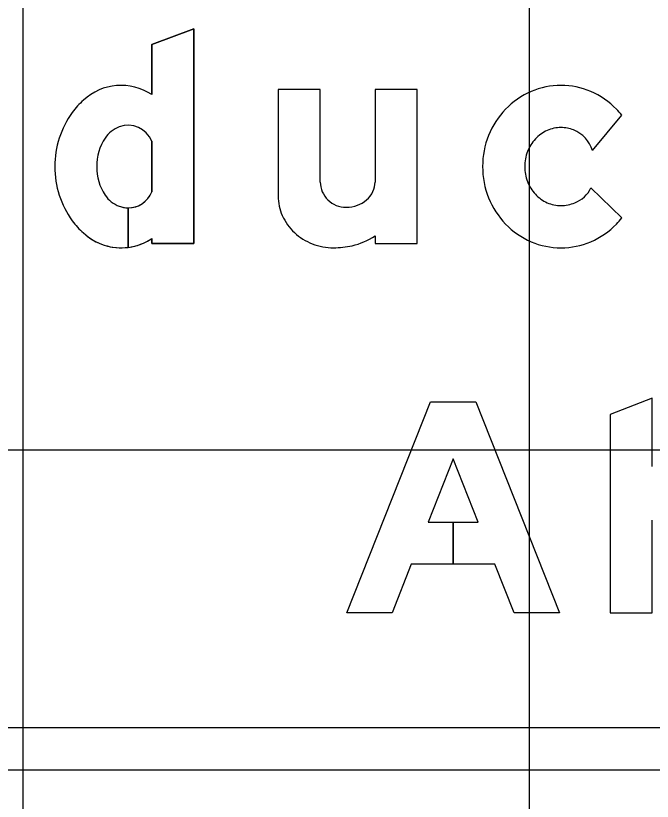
# Model space of a CAD drawing. Extents: x 2193008 to 2198143, y 1236112 to 1237864.
# Drawn here: x 2195616.678 to 2195619.192, y 1237195.719 to 1237198.82 of the extents above; entities that cross this region are included whole.
import ezdxf

# ---------------------------------------------------------------- set-up
doc = ezdxf.new("R2010")
doc.units = 0
for name, color, linetype in [('GSBWFILL', 7, 'Continuous'), ('GSCOLORFILL', 7, 'Continuous'), ('GSOUTLINE', 7, 'Continuous'), ('M-ROADS', 7, 'Continuous')]:
    doc.layers.add(name, color=color, linetype=linetype)

msp = doc.modelspace()

# ---------------------------------------------------------------- linework, layer by layer
at = {"layer": 'GSBWFILL'}
for p, q in [((2195617.8808, 1237198.163), (2195617.8808, 1237198.5281)), ((2195618.9556, 1237198.2876), (2195619.0713, 1237198.4271)), ((2195617.2148, 1237198.324), (2195617.2148, 1237198.1245)), ((2195619.0713, 1237198.0214), (2195618.9499, 1237198.1402)), ((2195617.1218, 1237198.0611), (2195617.1218, 1237197.9055)), ((2195617.1218, 1237197.9055), (2195617.1218, 1237198.0611))]:
    msp.add_line(p, q, dxfattribs=at)
for points in [[(2195617.2148, 1237197.9402), (2195617.2148, 1237197.9204), (2195617.3813, 1237197.9204), (2195617.3813, 1237198.7675), (2195617.2148, 1237198.7061), (2195617.2148, 1237198.5083)], [(2195617.8808, 1237198.5281), (2195617.7143, 1237198.5281), (2195617.7143, 1237198.1082)], [(2195618.0972, 1237197.9505), (2195618.0972, 1237197.9204), (2195618.2637, 1237197.9204), (2195618.2637, 1237198.5281), (2195618.0972, 1237198.5281), (2195618.0972, 1237198.163)], [(2195619.1922, 1237197.0412), (2195619.1922, 1237197.3106), (2195619.0257, 1237197.2463), (2195619.0257, 1237196.4635), (2195619.1922, 1237196.4635), (2195619.1922, 1237196.8287)]]:
    msp.add_lwpolyline(points, dxfattribs=at)
msp.add_lwpolyline([(2195618.4054, 1237196.8215), (2195618.4054, 1237196.655), (2195618.2403, 1237196.655), (2195618.1642, 1237196.4635), (2195617.985, 1237196.4635), (2195618.3159, 1237197.296), (2195618.495, 1237197.296), (2195618.8259, 1237196.4635), (2195618.6467, 1237196.4635), (2195618.5706, 1237196.655), (2195618.4055, 1237196.655), (2195618.4055, 1237196.8215), (2195618.5044, 1237196.8215), (2195618.4054, 1237197.0706), (2195618.3065, 1237196.8215)], close=True, dxfattribs=at)
for centre, major_axis, start_param, end_param in [((2195617.0941, 1237198.3268), (0, 0.218), 5.696193, 7.034788), ((2195618.8359, 1237198.2351), (0, 0.3106), 0.404999, 0.80258), ((2195618.8315, 1237198.2453), (0, 0.2995), 0, 0.404999), ((2195618.8315, 1237198.2453), (0, 0.2995), 5.878187, 6.283185), ((2195618.8271, 1237198.2351), (0, 0.3106), 5.480605, 5.878187), ((2195617.1161, 1237198.2851), (0, 0.2638), 0.704703, 0.952762), ((2195617.196, 1237198.2243), (0, 0.3641), 0.943678, 1.570796), ((2195618.8427, 1237198.2285), (0, 0.32), 0.80258, 1.190101), ((2195618.8203, 1237198.2285), (0, 0.32), 5.381938, 5.480605), ((2195617.1218, 1237198.2875), (0, 0.0999), 5.086447, 6.647393), ((2195617.1277, 1237198.272), (0, 0.1165), 0.364208, 0.979941), ((2195618.8359, 1237198.2349), (0, 0.1443), 0.419139, 0.821819), ((2195618.8315, 1237198.2449), (0, 0.1334), 0, 0.419139), ((2195618.8315, 1237198.2449), (0, 0.1334), 5.902947, 6.283185), ((2195618.835, 1237198.2515), (0, 0.1259), 5.002891, 5.909172), ((2195617.1906, 1237198.2298), (0, 0.1923), 0.979941, 1.599528), ((2195618.8533, 1237198.2243), (0, 0.3315), 1.190101, 1.570796), ((2195618.8429, 1237198.2284), (0, 0.1538), 0.821819, 1.20321), ((2195618.8537, 1237198.2243), (0, 0.1654), 1.20321, 1.570796), ((2195617.196, 1237198.2243), (0, 0.3641), 1.570796, 2.197914), ((2195617.1906, 1237198.2187), (0, 0.1923), 1.542065, 2.161651), ((2195618.8533, 1237198.2243), (0, 0.3315), 1.570796, 1.951491), ((2195618.8537, 1237198.2243), (0, 0.1654), 1.570796, 1.938383), ((2195617.9773, 1237198.163), (0, 0.0965), 1.570796, 1.973843), ((2195618.0105, 1237198.163), (0, 0.0867), 4.267823, 4.712389), ((2195618.8429, 1237198.2201), (0, 0.1538), 1.938383, 2.319773), ((2195617.1218, 1237198.161), (0, 0.0999), 3.142009, 4.338331), ((2195617.9801, 1237198.1642), (0, 0.0995), 1.973842, 2.370677), ((2195617.9972, 1237198.1693), (0, 0.1015), 3.857311, 4.267823), ((2195618.8359, 1237198.2136), (0, 0.1443), 2.319773, 2.722453), ((2195618.8489, 1237198.1866), (0, 0.1111), 3.479501, 4.280948), ((2195617.1277, 1237198.1766), (0, 0.1165), 2.161651, 2.777385), ((2195617.9054, 1237198.1082), (0, 0.1912), 1.570796, 1.988484), ((2195617.9819, 1237198.166), (0, 0.1021), 2.370677, 2.759031), ((2195617.9886, 1237198.1792), (0, 0.1146), 3.487296, 3.857311), ((2195618.8427, 1237198.22), (0, 0.32), 1.951491, 2.339013), ((2195617.1218, 1237198.161), (0, 0.0999), 2.777385, 3.141593), ((2195617.983, 1237198.1689), (0, 0.1052), 2.759031, 3.141593), ((2195617.983, 1237198.1948), (0, 0.1311), 3.141593, 3.487296), ((2195618.8315, 1237198.2036), (0, 0.1334), 2.722453, 3.141593), ((2195618.8315, 1237198.2036), (0, 0.1334), 3.141593, 3.560732), ((2195617.919, 1237198.1142), (0, 0.206), 1.988484, 2.390665), ((2195618.8203, 1237198.22), (0, 0.32), 3.944173, 4.04284), ((2195617.1161, 1237198.1634), (0, 0.2638), 2.188831, 2.436889), ((2195618.8359, 1237198.2134), (0, 0.3106), 2.339013, 2.736594), ((2195618.8271, 1237198.2134), (0, 0.3106), 3.546591, 3.944173), ((2195617.0941, 1237198.1217), (0, 0.218), 2.38999, 3.269164), ((2195617.9277, 1237198.1236), (0, 0.2187), 2.390665, 2.772693), ((2195617.0941, 1237198.1217), (0, 0.218), 3.269357, 3.728585), ((2195617.9362, 1237198.2033), (0, 0.2998), 3.37668, 3.708724), ((2195618.8315, 1237198.2032), (0, 0.2995), 2.736594, 3.141593), ((2195618.8315, 1237198.2032), (0, 0.2995), 3.141593, 3.546591), ((2195617.9333, 1237198.1381), (0, 0.2344), 2.772693, 3.141593), ((2195617.9333, 1237198.2368), (0, 0.333), 3.141593, 3.361579)]:
    msp.add_ellipse(centre, major_axis=major_axis, ratio=0.999998, start_param=start_param, end_param=end_param, dxfattribs=at)
at = {"layer": 'GSCOLORFILL'}
for p, q in [((2195617.8808, 1237198.163), (2195617.8808, 1237198.5281)), ((2195618.9556, 1237198.2876), (2195619.0713, 1237198.4271)), ((2195617.2148, 1237198.324), (2195617.2148, 1237198.1245)), ((2195619.0713, 1237198.0214), (2195618.9499, 1237198.1402)), ((2195617.1218, 1237198.0611), (2195617.1218, 1237197.9055)), ((2195617.1218, 1237197.9055), (2195617.1218, 1237198.0611)), ((2195624.9552, 1237196.0098), (2195614.9585, 1237196.0098)), ((2195614.9585, 1237195.8433), (2195624.9552, 1237195.8433))]:
    msp.add_line(p, q, dxfattribs=at)
for points in [[(2195617.2148, 1237197.9402), (2195617.2148, 1237197.9204), (2195617.3813, 1237197.9204), (2195617.3813, 1237198.7675), (2195617.2148, 1237198.7061), (2195617.2148, 1237198.5083)], [(2195617.8808, 1237198.5281), (2195617.7143, 1237198.5281), (2195617.7143, 1237198.1082)], [(2195618.0972, 1237197.9505), (2195618.0972, 1237197.9204), (2195618.2637, 1237197.9204), (2195618.2637, 1237198.5281), (2195618.0972, 1237198.5281), (2195618.0972, 1237198.163)], [(2195619.1922, 1237197.0412), (2195619.1922, 1237197.3106), (2195619.0257, 1237197.2463), (2195619.0257, 1237196.4635), (2195619.1922, 1237196.4635), (2195619.1922, 1237196.8287)]]:
    msp.add_lwpolyline(points, dxfattribs=at)
msp.add_lwpolyline([(2195618.4054, 1237196.8215), (2195618.4054, 1237196.655), (2195618.2403, 1237196.655), (2195618.1642, 1237196.4635), (2195617.985, 1237196.4635), (2195618.3159, 1237197.296), (2195618.495, 1237197.296), (2195618.8259, 1237196.4635), (2195618.6467, 1237196.4635), (2195618.5706, 1237196.655), (2195618.4055, 1237196.655), (2195618.4055, 1237196.8215), (2195618.5044, 1237196.8215), (2195618.4054, 1237197.0706), (2195618.3065, 1237196.8215)], close=True, dxfattribs=at)
for centre, major_axis, start_param, end_param in [((2195617.0941, 1237198.3268), (0, 0.218), 5.696193, 7.034788), ((2195618.8359, 1237198.2351), (0, 0.3106), 0.404999, 0.80258), ((2195618.8315, 1237198.2453), (0, 0.2995), 0, 0.404999), ((2195618.8315, 1237198.2453), (0, 0.2995), 5.878187, 6.283185), ((2195618.8271, 1237198.2351), (0, 0.3106), 5.480605, 5.878187), ((2195617.1161, 1237198.2851), (0, 0.2638), 0.704703, 0.952762), ((2195617.196, 1237198.2243), (0, 0.3641), 0.943678, 1.570796), ((2195618.8427, 1237198.2285), (0, 0.32), 0.80258, 1.190101), ((2195618.8203, 1237198.2285), (0, 0.32), 5.381938, 5.480605), ((2195617.1218, 1237198.2875), (0, 0.0999), 5.086447, 6.647393), ((2195617.1277, 1237198.272), (0, 0.1165), 0.364208, 0.979941), ((2195618.8359, 1237198.2349), (0, 0.1443), 0.419139, 0.821819), ((2195618.8315, 1237198.2449), (0, 0.1334), 0, 0.419139), ((2195618.8315, 1237198.2449), (0, 0.1334), 5.902947, 6.283185), ((2195618.835, 1237198.2515), (0, 0.1259), 5.002891, 5.909172), ((2195617.1906, 1237198.2298), (0, 0.1923), 0.979941, 1.599528), ((2195618.8533, 1237198.2243), (0, 0.3315), 1.190101, 1.570796), ((2195618.8429, 1237198.2284), (0, 0.1538), 0.821819, 1.20321), ((2195618.8537, 1237198.2243), (0, 0.1654), 1.20321, 1.570796), ((2195617.196, 1237198.2243), (0, 0.3641), 1.570796, 2.197914), ((2195617.1906, 1237198.2187), (0, 0.1923), 1.542065, 2.161651), ((2195618.8533, 1237198.2243), (0, 0.3315), 1.570796, 1.951491), ((2195618.8537, 1237198.2243), (0, 0.1654), 1.570796, 1.938383), ((2195617.9773, 1237198.163), (0, 0.0965), 1.570796, 1.973843), ((2195618.0105, 1237198.163), (0, 0.0867), 4.267823, 4.712389), ((2195618.8429, 1237198.2201), (0, 0.1538), 1.938383, 2.319773), ((2195617.1218, 1237198.161), (0, 0.0999), 3.142009, 4.338331), ((2195617.9801, 1237198.1642), (0, 0.0995), 1.973842, 2.370677), ((2195617.9972, 1237198.1693), (0, 0.1015), 3.857311, 4.267823), ((2195618.8359, 1237198.2136), (0, 0.1443), 2.319773, 2.722453), ((2195618.8489, 1237198.1866), (0, 0.1111), 3.479501, 4.280948), ((2195617.1277, 1237198.1766), (0, 0.1165), 2.161651, 2.777385), ((2195617.9054, 1237198.1082), (0, 0.1912), 1.570796, 1.988484), ((2195617.9819, 1237198.166), (0, 0.1021), 2.370677, 2.759031), ((2195617.9886, 1237198.1792), (0, 0.1146), 3.487296, 3.857311), ((2195618.8427, 1237198.22), (0, 0.32), 1.951491, 2.339013), ((2195617.1218, 1237198.161), (0, 0.0999), 2.777385, 3.141593), ((2195617.983, 1237198.1689), (0, 0.1052), 2.759031, 3.141593), ((2195617.983, 1237198.1948), (0, 0.1311), 3.141593, 3.487296), ((2195618.8315, 1237198.2036), (0, 0.1334), 2.722453, 3.141593), ((2195618.8315, 1237198.2036), (0, 0.1334), 3.141593, 3.560732), ((2195617.919, 1237198.1142), (0, 0.206), 1.988484, 2.390665), ((2195618.8203, 1237198.22), (0, 0.32), 3.944173, 4.04284), ((2195617.1161, 1237198.1634), (0, 0.2638), 2.188831, 2.436889), ((2195618.8359, 1237198.2134), (0, 0.3106), 2.339013, 2.736594), ((2195618.8271, 1237198.2134), (0, 0.3106), 3.546591, 3.944173), ((2195617.0941, 1237198.1217), (0, 0.218), 2.38999, 3.269164), ((2195617.9277, 1237198.1236), (0, 0.2187), 2.390665, 2.772693), ((2195617.0941, 1237198.1217), (0, 0.218), 3.269357, 3.728585), ((2195617.9362, 1237198.2033), (0, 0.2998), 3.37668, 3.708724), ((2195618.8315, 1237198.2032), (0, 0.2995), 2.736594, 3.141593), ((2195618.8315, 1237198.2032), (0, 0.2995), 3.141593, 3.546591), ((2195617.9333, 1237198.1381), (0, 0.2344), 2.772693, 3.141593), ((2195617.9333, 1237198.2368), (0, 0.333), 3.141593, 3.361579)]:
    msp.add_ellipse(centre, major_axis=major_axis, ratio=0.999998, start_param=start_param, end_param=end_param, dxfattribs=at)
at = {"layer": 'GSOUTLINE'}
for p, q in [((2195617.8808, 1237198.163), (2195617.8808, 1237198.5281)), ((2195618.9556, 1237198.2876), (2195619.0713, 1237198.4271)), ((2195617.2148, 1237198.1245), (2195617.2148, 1237198.324)), ((2195619.0713, 1237198.0214), (2195618.9499, 1237198.1402))]:
    msp.add_line(p, q, dxfattribs=at)
for points in [[(2195617.2148, 1237198.5083), (2195617.2148, 1237198.7061), (2195617.3813, 1237198.7675), (2195617.3813, 1237197.9204), (2195617.2148, 1237197.9204), (2195617.2148, 1237197.9402)], [(2195617.8808, 1237198.5281), (2195617.7143, 1237198.5281), (2195617.7143, 1237198.1082)], [(2195618.0972, 1237197.9505), (2195618.0972, 1237197.9204), (2195618.2637, 1237197.9204), (2195618.2637, 1237198.5281), (2195618.0972, 1237198.5281), (2195618.0972, 1237198.163)], [(2195619.1922, 1237197.0412), (2195619.1922, 1237197.3106), (2195619.0257, 1237197.2463), (2195619.0257, 1237196.4635), (2195619.1922, 1237196.4635), (2195619.1922, 1237196.8287)]]:
    msp.add_lwpolyline(points, dxfattribs=at)
for points in [[(2195618.5706, 1237196.655), (2195618.2403, 1237196.655), (2195618.1642, 1237196.4635), (2195617.985, 1237196.4635), (2195618.3159, 1237197.296), (2195618.495, 1237197.296), (2195618.8259, 1237196.4635), (2195618.6467, 1237196.4635)], [(2195618.3065, 1237196.8215), (2195618.5044, 1237196.8215), (2195618.4054, 1237197.0706)]]:
    msp.add_lwpolyline(points, close=True, dxfattribs=at)
for centre, major_axis, start_param, end_param in [((2195617.0941, 1237198.3268), (0, 0.218), 5.696193, 7.034788), ((2195618.8359, 1237198.2351), (0, 0.3106), 0.404999, 0.80258), ((2195618.8315, 1237198.2453), (0, 0.2995), 0, 0.404999), ((2195618.8315, 1237198.2453), (0, 0.2995), 5.878187, 6.283185), ((2195618.8271, 1237198.2351), (0, 0.3106), 5.480605, 5.878187), ((2195617.1161, 1237198.2851), (0, 0.2638), 0.704703, 0.952762), ((2195617.196, 1237198.2243), (0, 0.3641), 0.943678, 1.570796), ((2195618.8427, 1237198.2285), (0, 0.32), 0.80258, 1.190101), ((2195618.8203, 1237198.2285), (0, 0.32), 5.381938, 5.480605), ((2195617.1218, 1237198.2875), (0, 0.0999), 5.086447, 6.647393), ((2195617.1277, 1237198.272), (0, 0.1166), 0.364208, 0.979941), ((2195618.8359, 1237198.2349), (0, 0.1443), 0.419139, 0.821819), ((2195618.8315, 1237198.2449), (0, 0.1334), 0, 0.419139), ((2195618.8315, 1237198.2449), (0, 0.1334), 5.902947, 6.283185), ((2195618.835, 1237198.2515), (0, 0.1259), 5.002891, 5.909172), ((2195617.1906, 1237198.2298), (0, 0.1923), 0.979941, 1.599528), ((2195618.8533, 1237198.2243), (0, 0.3315), 1.190101, 1.570796), ((2195618.8429, 1237198.2284), (0, 0.1538), 0.821819, 1.20321), ((2195618.8537, 1237198.2243), (0, 0.1654), 1.20321, 1.570796), ((2195617.196, 1237198.2243), (0, 0.3641), 1.570796, 2.197914), ((2195617.1906, 1237198.2187), (0, 0.1923), 1.542065, 2.161651), ((2195618.8533, 1237198.2243), (0, 0.3315), 1.570796, 1.951491), ((2195618.8537, 1237198.2243), (0, 0.1654), 1.570796, 1.938383), ((2195617.9773, 1237198.163), (0, 0.0965), 1.570796, 1.973843), ((2195618.0105, 1237198.163), (0, 0.0867), 4.267823, 4.712389), ((2195618.8429, 1237198.2201), (0, 0.1538), 1.938383, 2.319773), ((2195617.1218, 1237198.161), (0, 0.0999), 2.777385, 4.338331), ((2195617.9801, 1237198.1642), (0, 0.0995), 1.973842, 2.370677), ((2195617.9972, 1237198.1693), (0, 0.1015), 3.857311, 4.267823), ((2195618.8359, 1237198.2136), (0, 0.1443), 2.319773, 2.722453), ((2195618.8489, 1237198.1866), (0, 0.1111), 3.479501, 4.280948), ((2195617.1277, 1237198.1766), (0, 0.1165), 2.161651, 2.777385), ((2195617.9054, 1237198.1082), (0, 0.1912), 1.570796, 1.988484), ((2195617.9819, 1237198.166), (0, 0.1021), 2.370677, 2.759031), ((2195617.9886, 1237198.1792), (0, 0.1146), 3.487296, 3.857311), ((2195618.8427, 1237198.22), (0, 0.32), 1.951491, 2.339013), ((2195617.983, 1237198.1689), (0, 0.1052), 2.759031, 3.141593), ((2195617.983, 1237198.1948), (0, 0.1311), 3.141593, 3.487296), ((2195618.8315, 1237198.2036), (0, 0.1334), 2.722453, 3.141593), ((2195618.8315, 1237198.2036), (0, 0.1334), 3.141593, 3.560732), ((2195617.919, 1237198.1142), (0, 0.206), 1.988484, 2.390665), ((2195618.8203, 1237198.22), (0, 0.32), 3.944173, 4.04284), ((2195617.1161, 1237198.1634), (0, 0.2638), 2.188831, 2.436889), ((2195618.8359, 1237198.2134), (0, 0.3106), 2.339013, 2.736594), ((2195618.8271, 1237198.2134), (0, 0.3106), 3.546591, 3.944173), ((2195617.0941, 1237198.1217), (0, 0.218), 2.38999, 3.728585), ((2195617.9277, 1237198.1236), (0, 0.2187), 2.390665, 2.772693), ((2195617.9362, 1237198.2033), (0, 0.2998), 3.37668, 3.708724), ((2195618.8315, 1237198.2032), (0, 0.2995), 2.736594, 3.141593), ((2195618.8315, 1237198.2032), (0, 0.2995), 3.141593, 3.546591), ((2195617.9333, 1237198.1381), (0, 0.2344), 2.772693, 3.141593), ((2195617.9333, 1237198.2368), (0, 0.333), 3.141593, 3.361579)]:
    msp.add_ellipse(centre, major_axis=major_axis, ratio=0.999998, start_param=start_param, end_param=end_param, dxfattribs=at)
at = {"layer": 'M-ROADS'}
for p, q in [((2195616.7065, 1237163.1062), (2195616.7065, 1237223.1062)), ((2195618.7065, 1237163.1062), (2195618.7065, 1237223.1062)), ((2195584.7065, 1237197.1062), (2195714.7065, 1237197.1062))]:
    msp.add_line(p, q, dxfattribs=at)

doc.saveas('drawing.dxf')
